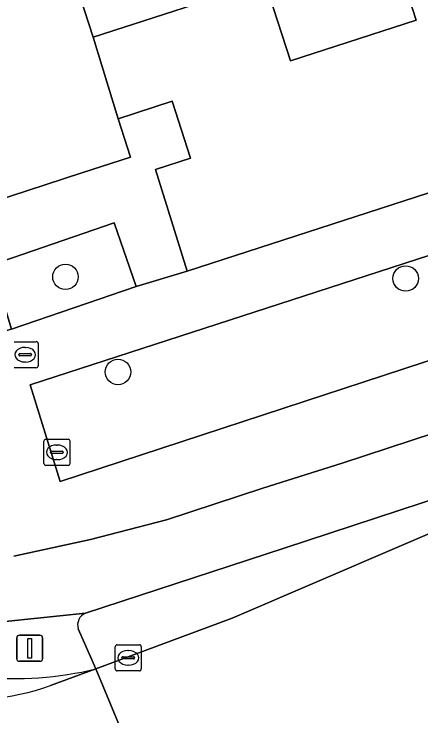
# Model space of a CAD drawing. Extents: x 159371 to 159986, y 382987 to 383597.
# Drawn here: x 159519.99 to 159535.58, y 383013.67 to 383040.59 of the extents above; entities that cross this region are included whole.
import ezdxf

# ---------------------------------------------------------------- set-up
doc = ezdxf.new("R2010")
doc.units = 0
for name, color, linetype in [('IMGEO_Boom', 7, 'Continuous'), ('IMGEO_Brandkraan', 7, 'Continuous'), ('IMGEO_Erf', 7, 'Continuous'), ('IMGEO_Fietspad_open', 7, 'Continuous'), ('IMGEO_Groenvoorziening', 7, 'Continuous'), ('IMGEO_Kolk', 7, 'Continuous'), ('IMGEO_Pand', 7, 'Continuous'), ('IMGEO_Rijbaan_lokaal_gesloten', 7, 'Continuous'), ('IMGEO_Rijbaan_lokaal_open', 7, 'Continuous'), ('IMGEO_Verkeerseiland_open', 7, 'Continuous'), ('IMGEO_Verkeersregelinstallatiepaal', 7, 'Continuous'), ('IMGEO_Voetpad_open', 7, 'Continuous')]:
    doc.layers.add(name, color=color, linetype=linetype)

msp = doc.modelspace()

# ---------------------------------------------------------------- linework, layer by layer
at = {"layer": 'IMGEO_Boom'}
for centre in [(159521.962, 383030.511), (159534.995, 383030.447), (159523.974, 383026.862)]:
    msp.add_circle(centre, 0.489, dxfattribs=at)
at = {"layer": 'IMGEO_Brandkraan'}
for p, q in [((159519.992, 383028.024), (159520.844, 383028.024)), ((159520.918, 383027.95), (159520.918, 383027.098)), ((159520.405, 383027.804), (159520.43, 383027.804)), ((159520.176, 383027.518), (159520.176, 383027.53)), ((159520.614, 383027.481), (159520.216, 383027.481)), ((159520.219, 383027.567), (159520.617, 383027.567)), ((159520.66, 383027.53), (159520.66, 383027.518)), ((159520.428, 383027.244), (159520.403, 383027.244)), ((159520.844, 383027.024), (159519.992, 383027.024))]:
    msp.add_line(p, q, dxfattribs=at)
for points in [[(159519.992, 383028.024), (159520.844, 383028.024)], [(159520.918, 383027.95), (159520.918, 383027.098)], [(159520.844, 383027.024), (159519.992, 383027.024)]]:
    msp.add_lwpolyline(points, dxfattribs=at)
for centre, radius, start, end in [((159520.842, 383027.948), 0.0765, 1.552, 88.448), ((159520.842, 383027.948), 0.0765, 1.552, 88.448), ((159520.216, 383027.527), 0.0403, 85.8775, 175.7526), ((159520.213, 383027.517), 0.0366, 178.938, 274.7102), ((159520.617, 383027.524), 0.043, 264.8664, 352.4533), ((159520.621, 383027.529), 0.0386, 1.7309, 96.639), ((159520.842, 383027.1), 0.0765, 271.552, 358.448), ((159520.842, 383027.1), 0.0765, 271.552, 358.448)]:
    msp.add_arc(centre, radius, start, end, dxfattribs=at)
for centre, major_axis, ratio, start_param, end_param in [((159520.404, 383027.524), (-0.387, 0.002), 0.722429, 4.712389, 7.853982), ((159520.429, 383027.524), (-0.39, 0.002), 0.717154, 1.570796, 4.712389)]:
    msp.add_ellipse(centre, major_axis=major_axis, ratio=ratio, start_param=start_param, end_param=end_param, dxfattribs=at)
at = {"layer": 'IMGEO_Erf'}
msp.add_lwpolyline([(159521.484, 383044.429), (159523.019, 383039.702), (159529.6, 383041.839), (159530.588, 383038.795), (159535.4, 383040.357), (159534.692, 383042.535)], dxfattribs=at)
at = {"layer": 'IMGEO_Fietspad_open'}
msp.add_lwpolyline([(159517.801, 383017.1), (159522.727, 383017.61), (159530.342, 383020.109), (159540.912, 383023.577), (159541.258, 383023.564), (159541.194, 383023.766), (159540.493, 383025.968), (159532.565, 383023.369), (159529.522, 383022.407), (159525.835, 383021.197), (159522.923, 383020.434), (159519.978, 383019.792)], dxfattribs=at)
at = {"layer": 'IMGEO_Groenvoorziening'}
for points in [[(159549.53, 383034.869), (159549.268, 383035.678), (159520.608, 383026.365)], [(159520.608, 383026.365), (159521.761, 383022.662), (159542.718, 383029.536)]]:
    msp.add_lwpolyline(points, dxfattribs=at)
msp.add_lwpolyline([(159524.666, 383030.142), (159523.829, 383032.582), (159519.135, 383030.973), (159519.89, 383028.504)], close=True, dxfattribs=at)
at = {"layer": 'IMGEO_Kolk'}
for p, q in [((159521.134, 383023.354), (159521.134, 383024.206)), ((159521.209, 383024.28), (159522.061, 383024.28)), ((159522.135, 383024.206), (159522.135, 383023.354)), ((159521.622, 383024.06), (159521.647, 383024.06)), ((159521.393, 383023.774), (159521.393, 383023.786)), ((159521.831, 383023.737), (159521.433, 383023.737)), ((159521.436, 383023.823), (159521.834, 383023.823)), ((159521.877, 383023.786), (159521.877, 383023.774)), ((159521.645, 383023.5), (159521.62, 383023.5)), ((159522.061, 383023.28), (159521.209, 383023.28)), ((159523.941, 383016.399), (159524.793, 383016.399)), ((159523.866, 383015.473), (159523.866, 383016.325)), ((159524.354, 383016.179), (159524.379, 383016.179)), ((159524.867, 383016.325), (159524.867, 383015.473)), ((159524.125, 383015.893), (159524.125, 383015.905)), ((159524.563, 383015.856), (159524.165, 383015.856)), ((159524.168, 383015.942), (159524.566, 383015.942)), ((159524.609, 383015.905), (159524.609, 383015.893)), ((159524.377, 383015.619), (159524.352, 383015.619)), ((159524.793, 383015.399), (159523.941, 383015.399))]:
    msp.add_line(p, q, dxfattribs=at)
for points in [[(159521.134, 383023.354), (159521.134, 383024.206)], [(159521.209, 383024.28), (159522.061, 383024.28)], [(159522.135, 383024.206), (159522.135, 383023.354)], [(159522.061, 383023.28), (159521.209, 383023.28)], [(159523.941, 383016.399), (159524.793, 383016.399)], [(159523.866, 383015.473), (159523.866, 383016.325)], [(159524.867, 383016.325), (159524.867, 383015.473)], [(159524.793, 383015.399), (159523.941, 383015.399)]]:
    msp.add_lwpolyline(points, dxfattribs=at)
for centre, radius, start, end in [((159521.211, 383024.204), 0.0765, 91.552, 178.448), ((159521.211, 383024.204), 0.0765, 91.552, 178.448), ((159522.059, 383024.204), 0.0765, 1.552, 88.448), ((159522.059, 383024.204), 0.0765, 1.552, 88.448), ((159521.433, 383023.783), 0.0403, 85.8775, 175.7526), ((159521.43, 383023.773), 0.0366, 178.938, 274.7102), ((159521.834, 383023.78), 0.043, 264.8664, 352.4533), ((159521.838, 383023.785), 0.0386, 1.7309, 96.639), ((159521.211, 383023.356), 0.0765, 181.552, 268.448), ((159521.211, 383023.356), 0.0765, 181.552, 268.448), ((159522.059, 383023.356), 0.0765, 271.552, 358.448), ((159522.059, 383023.356), 0.0765, 271.552, 358.448), ((159523.943, 383016.323), 0.0765, 91.552, 178.448), ((159523.943, 383016.323), 0.0765, 91.552, 178.448), ((159524.791, 383016.323), 0.0765, 1.552, 88.448), ((159524.791, 383016.323), 0.0765, 1.552, 88.448), ((159524.165, 383015.902), 0.0403, 85.8775, 175.7526), ((159524.162, 383015.892), 0.0366, 178.938, 274.7102), ((159524.566, 383015.899), 0.043, 264.8664, 352.4533), ((159524.57, 383015.904), 0.0386, 1.7309, 96.639), ((159523.943, 383015.475), 0.0765, 181.552, 268.448), ((159523.943, 383015.475), 0.0765, 181.552, 268.448), ((159524.791, 383015.475), 0.0765, 271.552, 358.448), ((159524.791, 383015.475), 0.0765, 271.552, 358.448)]:
    msp.add_arc(centre, radius, start, end, dxfattribs=at)
for centre, major_axis, ratio, start_param, end_param in [((159521.621, 383023.78), (-0.387, 0.002), 0.722429, 4.712389, 7.853982), ((159521.646, 383023.78), (-0.39, 0.002), 0.717154, 1.570796, 4.712389), ((159524.353, 383015.899), (-0.387, 0.002), 0.722429, 4.712389, 7.853982), ((159524.378, 383015.899), (-0.39, 0.002), 0.717154, 1.570796, 4.712389)]:
    msp.add_ellipse(centre, major_axis=major_axis, ratio=ratio, start_param=start_param, end_param=end_param, dxfattribs=at)
at = {"layer": 'IMGEO_Pand'}
for points in [[(159521.484, 383044.429), (159526.147, 383045.944), (159524.597, 383050.734), (159524.013, 383052.538), (159523.189, 383055.084), (159514.262, 383052.204), (159515.447, 383048.532), (159514.313, 383048.155), (159514.831, 383046.575), (159514.936, 383046.61), (159515.005, 383046.401), (159516.028, 383046.736), (159517.034, 383043.617), (159515.265, 383043.021), (159518.438, 383033.149), (159522.589, 383034.496), (159524.454, 383035.101), (159523.976, 383036.575), (159523.019, 383039.702)], [(159556.336, 383044.392), (159554.984, 383043.971), (159553.469, 383048.633), (159548.4, 383046.987), (159546.693, 383046.432), (159539.322, 383044.039), (159537.609, 383043.482), (159534.692, 383042.535), (159535.4, 383040.357), (159530.588, 383038.795), (159529.6, 383041.839), (159523.019, 383039.702), (159523.976, 383036.575), (159526.049, 383037.247), (159526.758, 383035.059), (159525.407, 383034.621), (159526.629, 383030.733), (159557.552, 383040.764)]]:
    msp.add_lwpolyline(points, close=True, dxfattribs=at)
at = {"layer": 'IMGEO_Rijbaan_lokaal_gesloten'}
for points in [[(159541.145, 383022.923), (159528.345, 383017.424), (159523.128, 383015.473), (159525.526, 383009.681), (159526.489, 383010.196)], [(159523.128, 383015.473), (159521.388, 383014.832)], [(159525.526, 383009.681), (159523.128, 383015.473)]]:
    msp.add_lwpolyline(points, dxfattribs=at)
msp.add_arc((159518.041, 383024.49), 10.222, 261.9184, 289.1138, dxfattribs=at)
at = {"layer": 'IMGEO_Rijbaan_lokaal_open'}
msp.add_lwpolyline([(159521.388, 383014.832), (159523.128, 383015.473)], dxfattribs=at)
for centre, radius, start, end in [((159519.988, 383028.531), 13.43, 264.6637, 283.5205), ((159518.041, 383024.49), 10.222, 261.9184, 289.1138)]:
    msp.add_arc(centre, radius, start, end, dxfattribs=at)
at = {"layer": 'IMGEO_Verkeerseiland_open'}
for points in [[(159541.443, 383023.43), (159541.258, 383023.564), (159540.912, 383023.577), (159530.342, 383020.109), (159522.727, 383017.61)], [(159522.454, 383017.007), (159523.128, 383015.473), (159528.345, 383017.424), (159541.145, 383022.923)]]:
    msp.add_lwpolyline(points, dxfattribs=at)
msp.add_arc((159522.912, 383017.163), 0.484, 112.4743, 198.8097, dxfattribs=at)
at = {"layer": 'IMGEO_Verkeersregelinstallatiepaal'}
for p, q in [((159520.095, 383015.866), (159520.095, 383016.666)), ((159520.095, 383016.666), (159520.095, 383015.866)), ((159520.195, 383016.766), (159520.985, 383016.766)), ((159520.985, 383016.766), (159520.195, 383016.766)), ((159521.085, 383016.666), (159521.085, 383015.866)), ((159521.085, 383015.866), (159521.085, 383016.666)), ((159520.985, 383015.766), (159520.195, 383015.766)), ((159520.195, 383015.766), (159520.985, 383015.766))]:
    msp.add_line(p, q, dxfattribs=at)
msp.add_lwpolyline([(159520.515, 383016.641), (159520.665, 383016.641), (159520.665, 383015.891), (159520.515, 383015.891), (159520.515, 383016.641)], dxfattribs=at)
for centre, start, end in [((159520.195, 383016.666), 90, 180), ((159520.195, 383016.666), 90, 180), ((159520.985, 383016.666), 0, 90), ((159520.985, 383016.666), 360, 90), ((159520.195, 383015.866), 180, 270), ((159520.195, 383015.866), 180, 270), ((159520.985, 383015.866), 270, 0), ((159520.985, 383015.866), 270, 0)]:
    msp.add_arc(centre, 0.1, start, end, dxfattribs=at)
at = {"layer": 'IMGEO_Voetpad_open'}
for points in [[(159502.13, 383068.926), (159503.942, 383069.485), (159505.691, 383064.068), (159517.392, 383027.837), (159519.89, 383028.504), (159519.135, 383030.973), (159523.829, 383032.582), (159524.666, 383030.142), (159526.629, 383030.733), (159525.407, 383034.621), (159526.758, 383035.059), (159526.049, 383037.247), (159523.976, 383036.575), (159524.454, 383035.101), (159522.589, 383034.496), (159518.438, 383033.149), (159515.265, 383043.021), (159500, 383090.154), (159491.71, 383115.676)], [(159651.919, 383103.426), (159644.09, 383096.707), (159604.582, 383071.057), (159600.956, 383068.714), (159559.512, 383041.791), (159557.552, 383040.764), (159526.629, 383030.733), (159524.666, 383030.142), (159519.89, 383028.504), (159517.392, 383027.837), (159515.199, 383027.456), (159512.634, 383027.01), (159510.971, 383026.907), (159511.777, 383025.694), (159513.757, 383022.714), (159514.768, 383021.485)], [(159521.761, 383022.662), (159520.608, 383026.365), (159549.268, 383035.678), (159549.53, 383034.869)], [(159542.718, 383029.536), (159521.761, 383022.662)], [(159519.978, 383019.792), (159522.923, 383020.434), (159525.835, 383021.197), (159529.522, 383022.407), (159532.565, 383023.369), (159540.493, 383025.968), (159541.487, 383026.287)], [(159522.727, 383017.61), (159517.801, 383017.1)], [(159523.128, 383015.473), (159522.454, 383017.007)]]:
    msp.add_lwpolyline(points, dxfattribs=at)
for centre, radius, start, end in [((159522.912, 383017.163), 0.484, 112.4743, 198.8097), ((159519.988, 383028.531), 13.43, 264.6637, 283.5205)]:
    msp.add_arc(centre, radius, start, end, dxfattribs=at)

doc.saveas('drawing.dxf')
